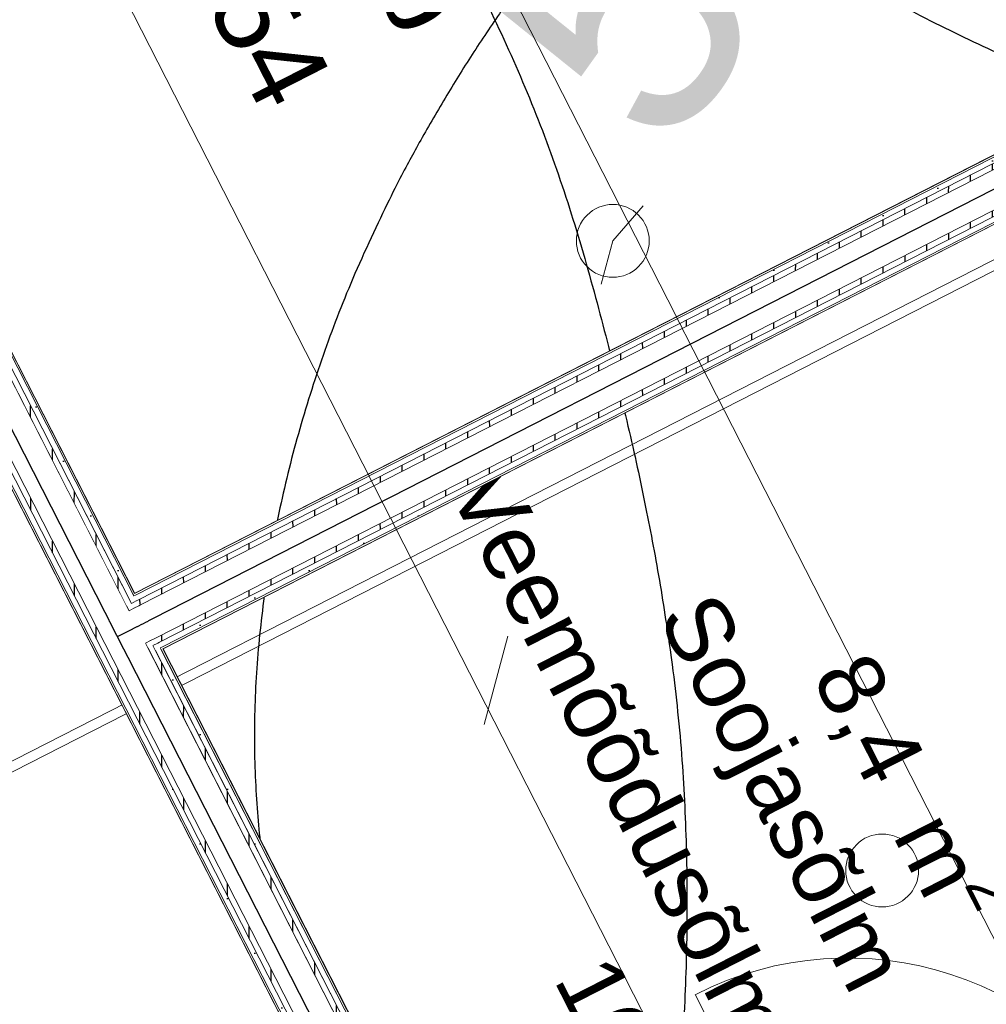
# Model space of a CAD drawing. Header units: metres. Extents: x 538891 to 1080079, y 6588829 to 13178720.
# Tile 667 of 1056: x 539893.23 to 539895.88, y 6589215.23 to 6589217.94. Entities that reach past the tile are written whole.
import ezdxf

# ---------------------------------------------------------------- set-up
doc = ezdxf.new("R2010")
doc.units = ezdxf.units.M
doc.header["$LTSCALE"] = 0.4
for name, pattern in [('DASHED', [52.916667, 26.458333, -26.458333]), ('Hidden Line', [48.902778, 35.277778, -13.625]), ('KOLVIK', [3.125, 0.625, -2.5]), ('Triple Dashed', [92.604163, 66.145831, -26.458332])]:
    doc.linetypes.add(name, pattern=pattern)
for name, color, linetype in [('AR', 7, 'Continuous'), ('DENDRO', 7, 'Continuous'), ('GEO', 7, 'Continuous'), ('KINO_GRID', 7, 'Continuous')]:
    doc.layers.add(name, color=color, linetype=linetype)
doc.styles.add('Arial', font='arial.ttf')
doc.styles.add('HK Explorer Book', font='txt')
pattern_1 = [(0, (0, 0), (0, 0.075), [1e-05, -0.07499])]
pattern_2 = [(90, (0, 0), (-0.06, 0), [])]

# ---------------------------------------------------------------- blocks, each defined once
blk = doc.blocks.new('VQSA')
at = {"color": 7, "linetype": 'Continuous', "lineweight": 9, "flags": 128}
for points in [[(0.2, 2.3), (0.199, 2.2804), (0.1962, 2.261), (0.1914, 2.2419), (0.1848, 2.2235), (0.1764, 2.2057), (0.1663, 2.1889), (0.1546, 2.1731), (0.1414, 2.1586), (0.1269, 2.1454), (0.1111, 2.1337), (0.0943, 2.1236), (0.0765, 2.1152), (0.0581, 2.1086), (0.039, 2.1038), (0.0196, 2.101), (0, 2.1), (-0.0196, 2.101), (-0.039, 2.1038), (-0.0581, 2.1086), (-0.0765, 2.1152), (-0.0943, 2.1236), (-0.1111, 2.1337), (-0.1269, 2.1454), (-0.1414, 2.1586), (-0.1546, 2.1731), (-0.1663, 2.1889), (-0.1764, 2.2057), (-0.1848, 2.2235), (-0.1914, 2.2419), (-0.1962, 2.261), (-0.199, 2.2804), (-0.2, 2.3), (-0.199, 2.3196), (-0.1962, 2.339), (-0.1914, 2.3581), (-0.1848, 2.3765), (-0.1764, 2.3943), (-0.1663, 2.4111), (-0.1546, 2.4269), (-0.1414, 2.4414), (-0.1269, 2.4546), (-0.1111, 2.4663), (-0.0943, 2.4764), (-0.0765, 2.4848), (-0.0581, 2.4914), (-0.039, 2.4962), (-0.0196, 2.499), (0, 2.5), (0.0196, 2.499), (0.039, 2.4962), (0.0581, 2.4914), (0.0765, 2.4848), (0.0943, 2.4764), (0.1111, 2.4663), (0.1269, 2.4546), (0.1414, 2.4414), (0.1546, 2.4269), (0.1663, 2.4111), (0.1764, 2.3943), (0.1848, 2.3765), (0.1914, 2.3581), (0.1962, 2.339), (0.199, 2.3196)], [(0.2, 1.3), (0.199, 1.2804), (0.1962, 1.261), (0.1914, 1.2419), (0.1848, 1.2235), (0.1764, 1.2057), (0.1663, 1.1889), (0.1546, 1.1731), (0.1414, 1.1586), (0.1269, 1.1454), (0.1111, 1.1337), (0.0943, 1.1236), (0.0765, 1.1152), (0.0581, 1.1086), (0.039, 1.1038), (0.0196, 1.101), (0, 1.1), (-0.0196, 1.101), (-0.039, 1.1038), (-0.0581, 1.1086), (-0.0765, 1.1152), (-0.0943, 1.1236), (-0.1111, 1.1337), (-0.1269, 1.1454), (-0.1414, 1.1586), (-0.1546, 1.1731), (-0.1663, 1.1889), (-0.1764, 1.2057), (-0.1848, 1.2235), (-0.1914, 1.2419), (-0.1962, 1.261), (-0.199, 1.2804), (-0.2, 1.3), (-0.199, 1.3196), (-0.1962, 1.339), (-0.1914, 1.3581), (-0.1848, 1.3765), (-0.1764, 1.3943), (-0.1663, 1.4111), (-0.1546, 1.4269), (-0.1414, 1.4414), (-0.1269, 1.4546), (-0.1111, 1.4663), (-0.0943, 1.4764), (-0.0765, 1.4848), (-0.0581, 1.4914), (-0.039, 1.4962), (-0.0196, 1.499), (0, 1.5), (0.0196, 1.499), (0.039, 1.4962), (0.0581, 1.4914), (0.0765, 1.4848), (0.0943, 1.4764), (0.1111, 1.4663), (0.1269, 1.4546), (0.1414, 1.4414), (0.1546, 1.4269), (0.1663, 1.4111), (0.1764, 1.3943), (0.1848, 1.3765), (0.1914, 1.3581), (0.1962, 1.339), (0.199, 1.3196)], [(0.5, 0), (0.4976, -0.049), (0.4904, -0.0975), (0.4785, -0.1451), (0.4619, -0.1913), (0.441, -0.2357), (0.4157, -0.2778), (0.3865, -0.3172), (0.3536, -0.3536), (0.3172, -0.3865), (0.2778, -0.4157), (0.2357, -0.441), (0.1913, -0.4619), (0.1451, -0.4785), (0.0975, -0.4904), (0.049, -0.4976), (0, -0.5), (-0.049, -0.4976), (-0.0975, -0.4904), (-0.1451, -0.4785), (-0.1913, -0.4619), (-0.2357, -0.441), (-0.2778, -0.4157), (-0.3172, -0.3865), (-0.3536, -0.3536), (-0.3865, -0.3172), (-0.4157, -0.2778), (-0.441, -0.2357), (-0.4619, -0.1913), (-0.4785, -0.1451), (-0.4904, -0.0975), (-0.4976, -0.049), (-0.5, 0), (-0.4976, 0.049), (-0.4904, 0.0975), (-0.4785, 0.1451), (-0.4619, 0.1913), (-0.441, 0.2357), (-0.4157, 0.2778), (-0.3865, 0.3172), (-0.3536, 0.3536), (-0.3172, 0.3865), (-0.2778, 0.4157), (-0.2357, 0.441), (-0.1913, 0.4619), (-0.1451, 0.4785), (-0.0975, 0.4904), (-0.049, 0.4976), (0, 0.5), (0.049, 0.4976), (0.0975, 0.4904), (0.1451, 0.4785), (0.1913, 0.4619), (0.2357, 0.441), (0.2778, 0.4157), (0.3172, 0.3865), (0.3536, 0.3536), (0.3865, 0.3172), (0.4157, 0.2778), (0.441, 0.2357), (0.4619, 0.1913), (0.4785, 0.1451), (0.4904, 0.0975), (0.4976, 0.049)], [(-0.93, -0.65), (-0.931, -0.6696), (-0.9338, -0.689), (-0.9386, -0.7081), (-0.9452, -0.7265), (-0.9536, -0.7443), (-0.9637, -0.7611), (-0.9754, -0.7769), (-0.9886, -0.7914), (-1.0031, -0.8046), (-1.0189, -0.8163), (-1.0357, -0.8264), (-1.0535, -0.8348), (-1.0719, -0.8414), (-1.091, -0.8462), (-1.1104, -0.849), (-1.13, -0.85), (-1.1496, -0.849), (-1.169, -0.8462), (-1.1881, -0.8414), (-1.2065, -0.8348), (-1.2243, -0.8264), (-1.2411, -0.8163), (-1.2569, -0.8046), (-1.2714, -0.7914), (-1.2846, -0.7769), (-1.2963, -0.7611), (-1.3064, -0.7443), (-1.3148, -0.7265), (-1.3214, -0.7081), (-1.3262, -0.689), (-1.329, -0.6696), (-1.33, -0.65), (-1.329, -0.6304), (-1.3262, -0.611), (-1.3214, -0.5919), (-1.3148, -0.5735), (-1.3064, -0.5557), (-1.2963, -0.5389), (-1.2846, -0.5231), (-1.2714, -0.5086), (-1.2569, -0.4954), (-1.2411, -0.4837), (-1.2243, -0.4736), (-1.2065, -0.4652), (-1.1881, -0.4586), (-1.169, -0.4538), (-1.1496, -0.451), (-1.13, -0.45), (-1.1104, -0.451), (-1.091, -0.4538), (-1.0719, -0.4586), (-1.0535, -0.4652), (-1.0357, -0.4736), (-1.0189, -0.4837), (-1.0031, -0.4954), (-0.9886, -0.5086), (-0.9754, -0.5231), (-0.9637, -0.5389), (-0.9536, -0.5557), (-0.9452, -0.5735), (-0.9386, -0.5919), (-0.9338, -0.611), (-0.931, -0.6304)], [(1.33, -0.65), (1.329, -0.6696), (1.3262, -0.689), (1.3214, -0.7081), (1.3148, -0.7265), (1.3064, -0.7443), (1.2963, -0.7611), (1.2846, -0.7769), (1.2714, -0.7914), (1.2569, -0.8046), (1.2411, -0.8163), (1.2243, -0.8264), (1.2065, -0.8348), (1.1881, -0.8414), (1.169, -0.8462), (1.1496, -0.849), (1.13, -0.85), (1.1104, -0.849), (1.091, -0.8462), (1.0719, -0.8414), (1.0535, -0.8348), (1.0357, -0.8264), (1.0189, -0.8163), (1.0031, -0.8046), (0.9886, -0.7914), (0.9754, -0.7769), (0.9637, -0.7611), (0.9536, -0.7443), (0.9452, -0.7265), (0.9386, -0.7081), (0.9338, -0.689), (0.931, -0.6696), (0.93, -0.65), (0.931, -0.6304), (0.9338, -0.611), (0.9386, -0.5919), (0.9452, -0.5735), (0.9536, -0.5557), (0.9637, -0.5389), (0.9754, -0.5231), (0.9886, -0.5086), (1.0031, -0.4954), (1.0189, -0.4837), (1.0357, -0.4736), (1.0535, -0.4652), (1.0719, -0.4586), (1.091, -0.4538), (1.1104, -0.451), (1.13, -0.45), (1.1496, -0.451), (1.169, -0.4538), (1.1881, -0.4586), (1.2065, -0.4652), (1.2243, -0.4736), (1.2411, -0.4837), (1.2569, -0.4954), (1.2714, -0.5086), (1.2846, -0.5231), (1.2963, -0.5389), (1.3064, -0.5557), (1.3148, -0.5735), (1.3214, -0.5919), (1.3262, -0.611), (1.329, -0.6304)], [(-1.8, -1.15), (-1.801, -1.1696), (-1.8038, -1.189), (-1.8086, -1.2081), (-1.8152, -1.2265), (-1.8236, -1.2443), (-1.8337, -1.2611), (-1.8454, -1.2769), (-1.8586, -1.2914), (-1.8731, -1.3046), (-1.8889, -1.3163), (-1.9057, -1.3264), (-1.9235, -1.3348), (-1.9419, -1.3414), (-1.961, -1.3462), (-1.9804, -1.349), (-2, -1.35), (-2.0196, -1.349), (-2.039, -1.3462), (-2.0581, -1.3414), (-2.0765, -1.3348), (-2.0943, -1.3264), (-2.1111, -1.3163), (-2.1269, -1.3046), (-2.1414, -1.2914), (-2.1546, -1.2769), (-2.1663, -1.2611), (-2.1764, -1.2443), (-2.1848, -1.2265), (-2.1914, -1.2081), (-2.1962, -1.189), (-2.199, -1.1696), (-2.2, -1.15), (-2.199, -1.1304), (-2.1962, -1.111), (-2.1914, -1.0919), (-2.1848, -1.0735), (-2.1764, -1.0557), (-2.1663, -1.0389), (-2.1546, -1.0231), (-2.1414, -1.0086), (-2.1269, -0.9954), (-2.1111, -0.9837), (-2.0943, -0.9736), (-2.0765, -0.9652), (-2.0581, -0.9586), (-2.039, -0.9538), (-2.0196, -0.951), (-2, -0.95), (-1.9804, -0.951), (-1.961, -0.9538), (-1.9419, -0.9586), (-1.9235, -0.9652), (-1.9057, -0.9736), (-1.8889, -0.9837), (-1.8731, -0.9954), (-1.8586, -1.0086), (-1.8454, -1.0231), (-1.8337, -1.0389), (-1.8236, -1.0557), (-1.8152, -1.0735), (-1.8086, -1.0919), (-1.8038, -1.111), (-1.801, -1.1304)], [(2.2, -1.15), (2.199, -1.1696), (2.1962, -1.189), (2.1914, -1.2081), (2.1848, -1.2265), (2.1764, -1.2443), (2.1663, -1.2611), (2.1546, -1.2769), (2.1414, -1.2914), (2.1269, -1.3046), (2.1111, -1.3163), (2.0943, -1.3264), (2.0765, -1.3348), (2.0581, -1.3414), (2.039, -1.3462), (2.0196, -1.349), (2, -1.35), (1.9804, -1.349), (1.961, -1.3462), (1.9419, -1.3414), (1.9235, -1.3348), (1.9057, -1.3264), (1.8889, -1.3163), (1.8731, -1.3046), (1.8586, -1.2914), (1.8454, -1.2769), (1.8337, -1.2611), (1.8236, -1.2443), (1.8152, -1.2265), (1.8086, -1.2081), (1.8038, -1.189), (1.801, -1.1696), (1.8, -1.15), (1.801, -1.1304), (1.8038, -1.111), (1.8086, -1.0919), (1.8152, -1.0735), (1.8236, -1.0557), (1.8337, -1.0389), (1.8454, -1.0231), (1.8586, -1.0086), (1.8731, -0.9954), (1.8889, -0.9837), (1.9057, -0.9736), (1.9235, -0.9652), (1.9419, -0.9586), (1.961, -0.9538), (1.9804, -0.951), (2, -0.95), (2.0196, -0.951), (2.039, -0.9538), (2.0581, -0.9586), (2.0765, -0.9652), (2.0943, -0.9736), (2.1111, -0.9837), (2.1269, -0.9954), (2.1414, -1.0086), (2.1546, -1.0231), (2.1663, -1.0389), (2.1764, -1.0557), (2.1848, -1.0735), (2.1914, -1.0919), (2.1962, -1.111), (2.199, -1.1304)]]:
    blk.add_lwpolyline(points, close=True, dxfattribs=at)

msp = doc.modelspace()

# ---------------------------------------------------------------- linework, layer by layer
at = {"layer": 'AR', "color": 7, "linetype": 'Continuous', "lineweight": 9}
msp.add_line((539895.5024, 6589214.4419), (539895.0841, 6589215.2614), dxfattribs=at)
at = {"layer": 'AR', "color": 250, "linetype": 'Continuous', "lineweight": 9, "true_color": 0x333333, "flags": 128}
msp.add_lwpolyline([(539893.5949, 6589194.9504), (539899.8386, 6589198.1372), (539891.2747, 6589214.9149), (539896.4144, 6589217.5383), (539894.0855, 6589222.1013), (539894.4239, 6589222.274), (539910.3228, 6589230.3888)], dxfattribs=at)
msp.add_lwpolyline([(539893.5949, 6589194.9504), (539899.8386, 6589198.1372), (539891.2747, 6589214.9149), (539896.4144, 6589217.5383), (539894.0855, 6589222.1013), (539894.4239, 6589222.274), (539910.3228, 6589230.3888)], dxfattribs=at)
msp.add_lwpolyline([(539893.5949, 6589194.9504), (539899.8386, 6589198.1372), (539891.2747, 6589214.9149), (539896.4144, 6589217.5383), (539894.0855, 6589222.1013), (539894.4239, 6589222.274), (539910.3228, 6589230.3888)], dxfattribs=at)
msp.add_lwpolyline([(539893.5949, 6589194.9504), (539899.8386, 6589198.1372), (539891.2747, 6589214.9149), (539896.4144, 6589217.5383), (539894.0855, 6589222.1013), (539894.4239, 6589222.274), (539910.3228, 6589230.3888)], dxfattribs=at)
msp.add_lwpolyline([(539893.5949, 6589194.9504), (539899.8386, 6589198.1372), (539891.2747, 6589214.9149), (539896.4144, 6589217.5383), (539894.0855, 6589222.1013), (539894.4239, 6589222.274), (539910.3228, 6589230.3888)], dxfattribs=at)
msp.add_lwpolyline([(539893.5949, 6589194.9504), (539899.8386, 6589198.1372), (539891.2747, 6589214.9149), (539896.4144, 6589217.5383), (539894.0855, 6589222.1013), (539894.4239, 6589222.274), (539910.3228, 6589230.3888)], dxfattribs=at)
at = {"layer": 'AR', "color": 253, "linetype": 'Continuous', "lineweight": 25, "true_color": 0xacaca6, "flags": 128}
for points in [[(539894.4417, 6589222.2424), (539891.3497, 6589220.6642), (539893.5455, 6589216.3622), (539896.6375, 6589217.9404)], [(539896.7148, 6589217.789), (539893.6228, 6589216.2108), (539894.7275, 6589214.0464), (539897.8195, 6589215.6246), (539896.9194, 6589217.3882)], [(539892.3493, 6589212.8326), (539894.576, 6589213.9691), (539892.9349, 6589217.1845), (539890.7082, 6589216.048)]]:
    msp.add_lwpolyline(points, close=True, dxfattribs=at)
at = {"layer": 'AR', "color": 7, "linetype": 'Continuous', "lineweight": 9, "flags": 128}
for points in [[(539894.4417, 6589222.2424), (539891.3497, 6589220.6642), (539893.5455, 6589216.3622), (539896.6375, 6589217.9404)], [(539896.7148, 6589217.789), (539893.6228, 6589216.2108), (539894.7275, 6589214.0464), (539897.8195, 6589215.6246), (539896.9194, 6589217.3882)], [(539892.3493, 6589212.8326), (539894.576, 6589213.9691), (539892.9349, 6589217.1845), (539890.7082, 6589216.048)]]:
    msp.add_lwpolyline(points, close=True, dxfattribs=at)
at = {"layer": 'AR', "color": 7, "linetype": 'Hidden Line', "lineweight": 9, "flags": 128}
msp.add_lwpolyline([(539891.2871, 6589214.8918), (539896.4264, 6589217.5149), (539894.0974, 6589222.0779), (539893.6342, 6589221.8415), (539888.9581, 6589219.4548)], close=True, dxfattribs=at)
at = {"layer": 'AR', "color": 7, "linetype": 'Continuous', "lineweight": 9}
msp.add_arc((539895.5024, 6589214.4419), 0.92, 27.0398, 117.0398, dxfattribs=at)
at = {"layer": 'DENDRO', "color": 82, "linetype": 'Continuous', "lineweight": 25, "true_color": 0x33cc00}
for points, knots in [([(539896.6663, 6589224.4293), (539896.6395, 6589224.426), (539896.6126, 6589224.4226), (539896.1098, 6589224.3544), (539895.0521, 6589223.8198), (539894.3427, 6589222.9377), (539893.9903, 6589222.1836), (539893.8203, 6589221.3073), (539893.8766, 6589220.3868), (539894.1593, 6589219.5194), (539894.8775, 6589218.4187), (539896.1184, 6589217.7018), (539897.0745, 6589217.5717), (539897.5175, 6589217.6135), (539897.9589, 6589217.6797), (539898.86, 6589218.0382), (539899.617, 6589218.7907), (539900.036, 6589219.4652), (539900.3047, 6589220.2878), (539900.3646, 6589221.1982), (539900.192, 6589222.1043), (539899.5971, 6589223.3263), (539898.3712, 6589224.2299), (539897.2232, 6589224.489), (539896.72, 6589224.436), (539896.6932, 6589224.4327), (539896.6663, 6589224.4293)], [0, 0, 0, 0.002527, 0.002527, 0.049905, 0.097283, 0.144661, 0.192039, 0.239417, 0.286795, 0.334173, 0.381551, 0.428929, 0.476307, 0.523685, 0.571064, 0.618442, 0.66582, 0.713198, 0.760576, 0.807954, 0.855332, 0.90271, 0.950088, 0.997466, 0.997466, 1, 1, 1]), ([(539891.31, 6589220.3459), (539891.2767, 6589220.3495), (539891.2434, 6589220.3531), (539890.621, 6589220.4123), (539889.2131, 6589220.0595), (539888.0855, 6589219.1915), (539887.029, 6589217.9399), (539886.5192, 6589216.121), (539886.4278, 6589214.1912), (539887.2897, 6589212.0718), (539888.5836, 6589210.8468), (539889.6835, 6589210.4126), (539890.6136, 6589210.2678), (539891.9488, 6589210.4755), (539893.0814, 6589211.1729), (539894.1987, 6589212.2369), (539894.8838, 6589213.9464), (539895.0867, 6589215.1959), (539895.02, 6589216.4446), (539894.5287, 6589218.163), (539893.2865, 6589219.6129), (539891.9952, 6589220.2584), (539891.3765, 6589220.3387), (539891.3432, 6589220.3423), (539891.31, 6589220.3459)], [0, 0, 0, 0.002801, 0.002801, 0.055138, 0.107474, 0.15981, 0.212147, 0.264483, 0.31682, 0.369156, 0.421492, 0.473829, 0.526165, 0.578501, 0.630838, 0.683174, 0.735511, 0.787847, 0.840183, 0.89252, 0.944856, 0.997192, 0.997192, 1, 1, 1])]:
    msp.add_open_spline(points, degree=2, knots=knots, dxfattribs=at)
at = {"layer": 'DENDRO', "color": 30, "linetype": 'Continuous', "lineweight": 25, "true_color": 0xff7f00}
for points in [[(539885.6577, 6589211.3673), (539885.9587, 6589211.5998), (539887.0879, 6589212.0198), (539888.605, 6589212.4885), (539889.9731, 6589213.0137), (539891.3102, 6589213.7672), (539891.8744, 6589214.6436), (539891.7177, 6589215.3903), (539891.4434, 6589216.0274), (539891.1774, 6589216.6797), (539891.0775, 6589217.3225), (539891.2898, 6589217.9325), (539891.6083, 6589218.5323), (539891.7489, 6589219.1569), (539891.5335, 6589219.8105), (539891.0707, 6589220.4069), (539890.4607, 6589220.8621), (539889.8044, 6589221.0935), (539889.0576, 6589220.9883), (539888.3106, 6589220.2982), (539887.7505, 6589219.5517), (539887.208, 6589218.8186), (539886.4783, 6589217.8358), (539885.4818, 6589216.498), (539884.1518, 6589214.7322), (539882.6558, 6589212.7955), (539881.0985, 6589210.8481), (539879.0649, 6589208.3801), (539876.0944, 6589204.886), (539872.6307, 6589200.8975), (539869.6701, 6589197.4329), (539867.6909, 6589194.8749), (539866.2109, 6589192.7521), (539865.0379, 6589190.7976), (539864.2551, 6589189.3549), (539863.5464, 6589188.2627), (539862.6538, 6589187.3122), (539861.4517, 6589186.5971), (539860.1198, 6589186.0356), (539858.997, 6589185.454), (539858.4285, 6589184.6792), (539858.4518, 6589183.6679), (539858.8723, 6589182.475), (539859.5272, 6589181.142), (539860.2483, 6589179.7128), (539860.8674, 6589178.2304), (539861.2217, 6589176.7401), (539861.5753, 6589175.4365), (539862.2064, 6589174.6663), (539862.9609, 6589174.3966), (539863.6348, 6589174.2423), (539864.2806, 6589174.0573), (539864.918, 6589173.6609), (539865.3683, 6589172.6788), (539865.5592, 6589171.2345), (539865.7765, 6589169.7978), (539866.3959, 6589168.7176), (539867.6352, 6589168.2256), (539869.0218, 6589168.0582), (539870.3261, 6589168.0626), (539871.5879, 6589168.2084), (539873.1231, 6589168.5133), (539875.2126, 6589169.1649), (539877.5723, 6589170.1954), (539879.6716, 6589171.2913), (539881.2245, 6589172.1487), (539882.79, 6589173.0592), (539884.4462, 6589174.3385), (539885.3593, 6589175.663), (539885.8205, 6589177.2138), (539885.4269, 6589179.8588), (539884.1912, 6589182.7006), (539883.1434, 6589184.6065), (539882.0985, 6589186.3358), (539880.8619, 6589188.3679), (539880.4198, 6589189.9251), (539880.7902, 6589190.8015), (539881.5494, 6589191.3893), (539882.7447, 6589191.8227), (539884.1904, 6589191.9845), (539885.7179, 6589191.7691), (539887.143, 6589191.0433), (539888.3782, 6589189.868), (539889.4666, 6589188.5674), (539890.4385, 6589187.4406), (539891.3271, 6589186.7864), (539892.1601, 6589186.9284), (539892.9946, 6589188.0441), (539894.0871, 6589188.8946), (539895.2642, 6589189.5714), (539896.3286, 6589190.275), (539897.0597, 6589191.2074), (539897.414, 6589192.4428), (539897.7325, 6589193.5782), (539898.1184, 6589194.323), (539898.5738, 6589194.8471), (539899.1059, 6589195.3196), (539899.5477, 6589195.7995), (539899.733, 6589196.3483), (539899.5719, 6589196.9795), (539899.1657, 6589197.5865), (539898.605, 6589198.071), (539897.9861, 6589198.3235), (539897.3447, 6589198.3805), (539896.687, 6589198.3497), (539895.8577, 6589198.3256), (539894.7078, 6589198.5446), (539893.448, 6589199.106), (539892.2827, 6589199.8894), (539891.2518, 6589200.8076), (539890.3935, 6589201.7751), (539889.5969, 6589202.9265), (539889.0297, 6589204.2093), (539888.6237, 6589205.3397), (539888.2438, 6589206.3255), (539887.7355, 6589207.4324), (539887.0067, 6589208.7104), (539886.0604, 6589210.1578), (539885.6663, 6589211.1102), (539885.6577, 6589211.3673)], [(539894.9079, 6589218.4152), (539895.6568, 6589219.2689), (539897.8303, 6589220.3369), (539900.097, 6589220.4793), (539901.8497, 6589219.6579), (539902.6187, 6589218.0929), (539902.198, 6589216.2035), (539900.7002, 6589214.4961), (539898.5268, 6589213.4282), (539896.26, 6589213.2858), (539894.5073, 6589214.1072), (539893.7383, 6589215.6722), (539894.1591, 6589217.5615), (539894.9079, 6589218.4152)]]:
    msp.add_open_spline(points, degree=2, dxfattribs=at)
at = {"layer": 'GEO', "color": 252, "linetype": 'KOLVIK', "lineweight": 9, "true_color": 0x888888, "flags": 128}
msp.add_lwpolyline([(539898.765, 6589220.448), (539896.856, 6589219.64), (539894.858, 6589217.33), (539893.947, 6589213.902), (539896.848, 6589211.951), (539899.121, 6589211.289), (539901.633, 6589213.767), (539902.201, 6589215.234), (539901.767, 6589218.53), (539898.765, 6589220.448)], dxfattribs=at)
at = {"layer": 'GEO', "color": 8, "linetype": 'Continuous', "lineweight": 9, "true_color": 0x7d7d7d, "flags": 128}
msp.add_lwpolyline([(539894.958, 6589217.33), (539894.9575, 6589217.3202), (539894.9561, 6589217.3105), (539894.9537, 6589217.301), (539894.9504, 6589217.2917), (539894.9462, 6589217.2829), (539894.9411, 6589217.2744), (539894.9353, 6589217.2666), (539894.9287, 6589217.2593), (539894.9214, 6589217.2527), (539894.9136, 6589217.2469), (539894.9051, 6589217.2418), (539894.8963, 6589217.2376), (539894.887, 6589217.2343), (539894.8775, 6589217.2319), (539894.8678, 6589217.2305), (539894.858, 6589217.23), (539894.8482, 6589217.2305), (539894.8385, 6589217.2319), (539894.829, 6589217.2343), (539894.8197, 6589217.2376), (539894.8109, 6589217.2418), (539894.8024, 6589217.2469), (539894.7946, 6589217.2527), (539894.7873, 6589217.2593), (539894.7807, 6589217.2666), (539894.7749, 6589217.2744), (539894.7698, 6589217.2829), (539894.7656, 6589217.2917), (539894.7623, 6589217.301), (539894.7599, 6589217.3105), (539894.7585, 6589217.3202), (539894.758, 6589217.33), (539894.7585, 6589217.3398), (539894.7599, 6589217.3495), (539894.7623, 6589217.359), (539894.7656, 6589217.3683), (539894.7698, 6589217.3771), (539894.7749, 6589217.3856), (539894.7807, 6589217.3934), (539894.7873, 6589217.4007), (539894.7946, 6589217.4073), (539894.8024, 6589217.4131), (539894.8109, 6589217.4182), (539894.8197, 6589217.4224), (539894.829, 6589217.4257), (539894.8385, 6589217.4281), (539894.8482, 6589217.4295), (539894.858, 6589217.43), (539894.8678, 6589217.4295), (539894.8775, 6589217.4281), (539894.887, 6589217.4257), (539894.8963, 6589217.4224), (539894.9051, 6589217.4182), (539894.9136, 6589217.4131), (539894.9214, 6589217.4073), (539894.9287, 6589217.4007), (539894.9353, 6589217.3934), (539894.9411, 6589217.3856), (539894.9462, 6589217.3771), (539894.9504, 6589217.3683), (539894.9537, 6589217.359), (539894.9561, 6589217.3495), (539894.9575, 6589217.3398)], close=True, dxfattribs=at)
at = {"layer": 'KINO_GRID', "color": 254, "linetype": 'Continuous', "true_color": 0xe6e6e6}
msp.add_solid([(539896.2415, 6589196.8039), (539896.3306, 6589196.8494), (539882.8141, 6589223.1115), (539882.9031, 6589223.157)], dxfattribs=at)

# ---------------------------------------------------------------- block references
at = {"layer": 'GEO', "color": 8, "true_color": 0x7d7d7d, "xscale": 0.5, "yscale": 0.5, "zscale": 0.5}
msp.add_blockref('VQSA', (539895.5974, 6589214.4522), dxfattribs=at)

# ---------------------------------------------------------------- texts
at = {"layer": 'AR', "color": 7, "attachment_point": 1, "rotation": 297.0398, "line_spacing_factor": 1.004016, "style": 'Arial'}
for s, insert, char_height in [('Sprinkler/Tuletõrje pump', (539892.9516, 6589220.961), 0.22), ('154', (539893.8597, 6589218.2312), 0.22), ('Veemõõdusõlm', (539894.564, 6589216.732), 0.18), ('Soojasõlm', (539895.1403, 6589216.3806), 0.18), ('\\A1;8,4{\\H0.9851x; } m{\\H0.9851x;\\H0.6667x;\\S2 ^ ;}', (539895.6094, 6589216.2394), 0.18), ('160', (539894.8546, 6589215.385), 0.18)]:
    msp.add_mtext(s, dxfattribs=dict(at, insert=insert, char_height=char_height))
at = {"layer": 'GEO', "color": 8, "true_color": 0x7d7d7d, "insert": (539894.858, 6589217.33), "char_height": 0.7, "attachment_point": 7, "rotation": 54.3926, "line_spacing_factor": 0.25, "style": 'HK Explorer Book'}
msp.add_mtext(' 5.00', dxfattribs=at)

# ---------------------------------------------------------------- next in the draw order: wipeouts: each hides what was drawn before it
at = {"color": 255, "linetype": 'Continuous', "lineweight": 5}
msp.add_wipeout([(539892.9349, 6589217.1845), (539894.5806, 6589213.9602), (539894.585, 6589213.9625), (539892.9394, 6589217.1868)], dxfattribs=at).dxf.layer = 'AR'

# ---------------------------------------------------------------- next in the draw order: wipeouts: each hides what was drawn before it
msp.add_wipeout([(539892.9371, 6589217.1912), (539894.585, 6589213.9625), (539894.5984, 6589213.9693), (539892.9504, 6589217.1981)], dxfattribs=at).dxf.layer = 'AR'

# ---------------------------------------------------------------- next in the draw order: hatches: boundary and pattern name
at = {"layer": 'AR', "linetype": 'Continuous', "lineweight": 25, "true_color": 0x848484}
h = msp.add_hatch(dxfattribs=at)
h.set_pattern_fill('GYPSUM_0001', color=252, style=0, pattern_type=2)
h.set_pattern_definition(pattern_1)
h.paths.add_polyline_path([(539892.9371, 6589217.1912), (539894.585, 6589213.9625), (539894.5984, 6589213.9693), (539892.9504, 6589217.1981)])

# ---------------------------------------------------------------- next in the draw order: wipeouts: each hides what was drawn before it
at = {"color": 255, "linetype": 'Continuous', "lineweight": 5}
msp.add_wipeout([(539892.9436, 6589217.2114), (539894.5984, 6589213.9693), (539894.6118, 6589213.9761), (539892.957, 6589217.2182)], dxfattribs=at).dxf.layer = 'AR'

# ---------------------------------------------------------------- next in the draw order: hatches: boundary and pattern name
at = {"layer": 'AR', "linetype": 'Continuous', "lineweight": 25, "true_color": 0x848484}
h = msp.add_hatch(dxfattribs=at)
h.set_pattern_fill('PLYWOOD_0001', color=252, style=0, pattern_type=2)
h.set_pattern_definition(pattern_2)
h.paths.add_polyline_path([(539892.9436, 6589217.2114), (539894.5984, 6589213.9693), (539894.6118, 6589213.9761), (539892.957, 6589217.2182)])

# ---------------------------------------------------------------- next in the draw order: wipeouts: each hides what was drawn before it
at = {"color": 255, "linetype": 'Continuous', "lineweight": 5}
for points in [[(539893.5455, 6589216.3622), (539891.3497, 6589220.6642), (539891.3453, 6589220.662), (539893.541, 6589216.3599)], [(539893.6228, 6589216.2108), (539893.6205, 6589216.2152), (539893.616, 6589216.213), (539893.6183, 6589216.2085)]]:
    msp.add_wipeout(points, dxfattribs=at).dxf.layer = 'AR'

# ---------------------------------------------------------------- next in the draw order: wipeouts: each hides what was drawn before it
for points in [[(539893.5477, 6589216.3577), (539893.5455, 6589216.3622), (539893.541, 6589216.3599), (539893.5433, 6589216.3555)], [(539893.6183, 6589216.2085), (539894.7276, 6589214.0352), (539894.732, 6589214.0375), (539893.6228, 6589216.2108)]]:
    msp.add_wipeout(points, dxfattribs=at).dxf.layer = 'AR'

# ---------------------------------------------------------------- next in the draw order: wipeouts: each hides what was drawn before it
for points in [[(539893.5433, 6589216.3555), (539891.3453, 6589220.662), (539891.3319, 6589220.6551), (539893.5299, 6589216.3487)], [(539893.616, 6589216.213), (539893.6092, 6589216.2263), (539893.5959, 6589216.2195), (539893.6027, 6589216.2061)]]:
    msp.add_wipeout(points, dxfattribs=at).dxf.layer = 'AR'

# ---------------------------------------------------------------- next in the draw order: hatches: boundary and pattern name
at = {"layer": 'AR', "linetype": 'Continuous', "lineweight": 25, "true_color": 0x848484}
h = msp.add_hatch(dxfattribs=at)
h.set_pattern_fill('GYPSUM_0001', color=252, style=0, pattern_type=2)
h.set_pattern_definition(pattern_1)
h.paths.add_polyline_path([(539893.5433, 6589216.3555), (539891.3453, 6589220.662), (539891.3319, 6589220.6551), (539893.5299, 6589216.3487)])
h = msp.add_hatch(dxfattribs=at)
h.set_pattern_fill('GYPSUM_0001', color=252, style=0, pattern_type=2)
h.set_pattern_definition(pattern_1)
h.paths.add_polyline_path([(539893.616, 6589216.213), (539893.6092, 6589216.2263), (539893.5959, 6589216.2195), (539893.6027, 6589216.2061)])

# ---------------------------------------------------------------- next in the draw order: wipeouts: each hides what was drawn before it
at = {"color": 255, "linetype": 'Continuous', "lineweight": 5}
for points in [[(539893.5501, 6589216.3421), (539893.5433, 6589216.3555), (539893.5299, 6589216.3487), (539893.5368, 6589216.3353)], [(539893.6027, 6589216.2061), (539894.7142, 6589214.0284), (539894.7276, 6589214.0352), (539893.616, 6589216.213)]]:
    msp.add_wipeout(points, dxfattribs=at).dxf.layer = 'AR'

# ---------------------------------------------------------------- next in the draw order: hatches: boundary and pattern name
at = {"layer": 'AR', "linetype": 'Continuous', "lineweight": 25, "true_color": 0x848484}
h = msp.add_hatch(dxfattribs=at)
h.set_pattern_fill('GYPSUM_0001', color=252, style=0, pattern_type=2)
h.set_pattern_definition(pattern_1)
h.paths.add_polyline_path([(539893.5501, 6589216.3421), (539893.5433, 6589216.3555), (539893.5299, 6589216.3487), (539893.5368, 6589216.3353)])
h = msp.add_hatch(dxfattribs=at)
h.set_pattern_fill('GYPSUM_0001', color=252, style=0, pattern_type=2)
h.set_pattern_definition(pattern_1)
h.paths.add_polyline_path([(539893.6027, 6589216.2061), (539894.7142, 6589214.0284), (539894.7276, 6589214.0352), (539893.616, 6589216.213)])

# ---------------------------------------------------------------- next in the draw order: wipeouts: each hides what was drawn before it
at = {"color": 255, "linetype": 'Continuous', "lineweight": 5}
for points in [[(539893.5368, 6589216.3353), (539891.3319, 6589220.6551), (539891.3185, 6589220.6483), (539893.5234, 6589216.3285)], [(539893.5959, 6589216.2195), (539893.589, 6589216.2329), (539893.5757, 6589216.226), (539893.5825, 6589216.2127)]]:
    msp.add_wipeout(points, dxfattribs=at).dxf.layer = 'AR'

# ---------------------------------------------------------------- next in the draw order: hatches: boundary and pattern name
at = {"layer": 'AR', "linetype": 'Continuous', "lineweight": 25, "true_color": 0x848484}
h = msp.add_hatch(dxfattribs=at)
h.set_pattern_fill('PLYWOOD_0001', color=252, style=0, pattern_type=2)
h.set_pattern_definition(pattern_2)
h.paths.add_polyline_path([(539893.5368, 6589216.3353), (539891.3319, 6589220.6551), (539891.3185, 6589220.6483), (539893.5234, 6589216.3285)])
h = msp.add_hatch(dxfattribs=at)
h.set_pattern_fill('PLYWOOD_0001', color=252, style=0, pattern_type=2)
h.set_pattern_definition(pattern_2)
h.paths.add_polyline_path([(539893.5959, 6589216.2195), (539893.589, 6589216.2329), (539893.5757, 6589216.226), (539893.5825, 6589216.2127)])

# ---------------------------------------------------------------- next in the draw order: wipeouts: each hides what was drawn before it
at = {"color": 255, "linetype": 'Continuous', "lineweight": 5}
for points in [[(539893.5436, 6589216.3219), (539893.5368, 6589216.3353), (539893.5234, 6589216.3285), (539893.5302, 6589216.3151)], [(539893.5825, 6589216.2127), (539894.7008, 6589214.0216), (539894.7142, 6589214.0284), (539893.5959, 6589216.2195)]]:
    msp.add_wipeout(points, dxfattribs=at).dxf.layer = 'AR'

# ---------------------------------------------------------------- next in the draw order: hatches: boundary and pattern name
at = {"layer": 'AR', "linetype": 'Continuous', "lineweight": 25, "true_color": 0x848484}
h = msp.add_hatch(dxfattribs=at)
h.set_pattern_fill('PLYWOOD_0001', color=252, style=0, pattern_type=2)
h.set_pattern_definition(pattern_2)
h.paths.add_polyline_path([(539893.5436, 6589216.3219), (539893.5368, 6589216.3353), (539893.5234, 6589216.3285), (539893.5302, 6589216.3151)])
h = msp.add_hatch(dxfattribs=at)
h.set_pattern_fill('PLYWOOD_0001', color=252, style=0, pattern_type=2)
h.set_pattern_definition(pattern_2)
h.paths.add_polyline_path([(539893.5825, 6589216.2127), (539894.7008, 6589214.0216), (539894.7142, 6589214.0284), (539893.5959, 6589216.2195)])

# ---------------------------------------------------------------- next in the draw order: wipeouts: each hides what was drawn before it
at = {"color": 255, "linetype": 'Continuous', "lineweight": 5}
msp.add_wipeout([(539893.5302, 6589216.3151), (539893.0392, 6589217.2771), (539892.9502, 6589217.2316), (539893.4411, 6589216.2697)], dxfattribs=at).dxf.layer = 'AR'

# ---------------------------------------------------------------- next in the draw order: linework, layer by layer
at = {"layer": 'AR', "color": 7, "linetype": 'Continuous', "lineweight": 9}
for p, q in [((539893.5368, 6589216.3353), (539891.3319, 6589220.6551)), ((539893.5433, 6589216.3555), (539891.3453, 6589220.662)), ((539893.5455, 6589216.3622), (539891.3497, 6589220.6642)), ((539893.5477, 6589216.3577), (539893.5433, 6589216.3555)), ((539893.5501, 6589216.3421), (539893.5368, 6589216.3353))]:
    msp.add_line(p, q, dxfattribs=at)

# ---------------------------------------------------------------- next in the draw order: wipeouts: each hides what was drawn before it
at = {"color": 255, "linetype": 'Continuous', "lineweight": 5}
msp.add_wipeout([(539893.5757, 6589216.226), (539893.5302, 6589216.3151), (539893.4411, 6589216.2697), (539893.4866, 6589216.1806)], dxfattribs=at).dxf.layer = 'AR'

# ---------------------------------------------------------------- next in the draw order: linework, layer by layer
at = {"layer": 'AR', "color": 7, "linetype": 'Continuous', "lineweight": 9}
for p, q in [((539893.5302, 6589216.3151), (539893.0392, 6589217.2771)), ((539892.9502, 6589217.2316), (539893.4411, 6589216.2697)), ((539893.5436, 6589216.3219), (539893.5302, 6589216.3151))]:
    msp.add_line(p, q, dxfattribs=at)

# ---------------------------------------------------------------- next in the draw order: wipeouts: each hides what was drawn before it
at = {"color": 255, "linetype": 'Continuous', "lineweight": 5}
msp.add_wipeout([(539893.4866, 6589216.1806), (539894.6118, 6589213.9761), (539894.7008, 6589214.0216), (539893.5757, 6589216.226)], dxfattribs=at).dxf.layer = 'AR'

# ---------------------------------------------------------------- next in the draw order: linework, layer by layer
at = {"layer": 'AR', "color": 7, "linetype": 'Continuous', "lineweight": 9}
for p, q in [((539892.9436, 6589217.2114), (539894.5984, 6589213.9693)), ((539892.9349, 6589217.1845), (539894.5806, 6589213.9602)), ((539892.9371, 6589217.1912), (539894.585, 6589213.9625)), ((539893.4411, 6589216.2697), (539893.4866, 6589216.1806)), ((539893.5757, 6589216.226), (539893.589, 6589216.2329)), ((539894.7008, 6589214.0216), (539893.5757, 6589216.226)), ((539893.5959, 6589216.2195), (539893.6092, 6589216.2263)), ((539894.7142, 6589214.0284), (539893.5959, 6589216.2195)), ((539893.616, 6589216.213), (539893.6205, 6589216.2152)), ((539894.7276, 6589214.0352), (539893.616, 6589216.213)), ((539894.732, 6589214.0375), (539893.6228, 6589216.2108)), ((539893.4866, 6589216.1806), (539894.6118, 6589213.9761))]:
    msp.add_line(p, q, dxfattribs=at)

# ---------------------------------------------------------------- next in the draw order: wipeouts: each hides what was drawn before it
at = {"color": 255, "linetype": 'Continuous', "lineweight": 5}
msp.add_wipeout([(539893.5546, 6589216.3444), (539893.5477, 6589216.3577), (539893.5433, 6589216.3555), (539893.5501, 6589216.3421)], dxfattribs=at).dxf.layer = 'AR'

# ---------------------------------------------------------------- next in the draw order: hatches: boundary and pattern name
at = {"layer": 'AR', "linetype": 'Continuous', "lineweight": 25, "true_color": 0x848484}
h = msp.add_hatch(dxfattribs=at)
h.set_pattern_fill('GYPSUM_0001', color=252, style=0, pattern_type=2)
h.set_pattern_definition(pattern_1)
h.paths.add_polyline_path([(539893.5546, 6589216.3444), (539893.5477, 6589216.3577), (539893.5433, 6589216.3555), (539893.5501, 6589216.3421)])

# ---------------------------------------------------------------- next in the draw order: wipeouts: each hides what was drawn before it
at = {"color": 255, "linetype": 'Continuous', "lineweight": 5}
msp.add_wipeout([(539893.5614, 6589216.331), (539893.5546, 6589216.3444), (539893.5501, 6589216.3421), (539893.5569, 6589216.3288)], dxfattribs=at).dxf.layer = 'AR'

# ---------------------------------------------------------------- next in the draw order: hatches: boundary and pattern name
at = {"layer": 'AR', "linetype": 'Continuous', "lineweight": 25, "true_color": 0x848484}
h = msp.add_hatch(dxfattribs=at)
h.set_pattern_fill('PLYWOOD_0001', color=252, style=0, pattern_type=2)
h.set_pattern_definition(pattern_2)
h.paths.add_polyline_path([(539893.5614, 6589216.331), (539893.5546, 6589216.3444), (539893.5501, 6589216.3421), (539893.5569, 6589216.3288)])

# ---------------------------------------------------------------- next in the draw order: wipeouts: each hides what was drawn before it
at = {"color": 255, "linetype": 'Continuous', "lineweight": 5}
msp.add_wipeout([(539893.6068, 6589216.242), (539893.5614, 6589216.331), (539893.5569, 6589216.3288), (539893.6024, 6589216.2397)], dxfattribs=at).dxf.layer = 'AR'

# ---------------------------------------------------------------- next in the draw order: wipeouts: each hides what was drawn before it
for points in [[(539893.5569, 6589216.3288), (539893.5501, 6589216.3421), (539893.5368, 6589216.3353), (539893.5436, 6589216.3219)], [(539893.6137, 6589216.2286), (539893.6068, 6589216.242), (539893.6024, 6589216.2397), (539893.6092, 6589216.2263)]]:
    msp.add_wipeout(points, dxfattribs=at).dxf.layer = 'AR'

# ---------------------------------------------------------------- next in the draw order: hatches: boundary and pattern name
at = {"layer": 'AR', "linetype": 'Continuous', "lineweight": 25, "true_color": 0x848484}
h = msp.add_hatch(dxfattribs=at)
h.set_pattern_fill('PLYWOOD_0001', color=252, style=0, pattern_type=2)
h.set_pattern_definition(pattern_2)
h.paths.add_polyline_path([(539893.5569, 6589216.3288), (539893.5501, 6589216.3421), (539893.5368, 6589216.3353), (539893.5436, 6589216.3219)])
h = msp.add_hatch(dxfattribs=at)
h.set_pattern_fill('PLYWOOD_0001', color=252, style=0, pattern_type=2)
h.set_pattern_definition(pattern_2)
h.paths.add_polyline_path([(539893.6137, 6589216.2286), (539893.6068, 6589216.242), (539893.6024, 6589216.2397), (539893.6092, 6589216.2263)])

# ---------------------------------------------------------------- next in the draw order: wipeouts: each hides what was drawn before it
at = {"color": 255, "linetype": 'Continuous', "lineweight": 5}
msp.add_wipeout([(539893.6205, 6589216.2152), (539893.6137, 6589216.2286), (539893.6092, 6589216.2263), (539893.616, 6589216.213)], dxfattribs=at).dxf.layer = 'AR'

# ---------------------------------------------------------------- next in the draw order: hatches: boundary and pattern name
at = {"layer": 'AR', "linetype": 'Continuous', "lineweight": 25, "true_color": 0x848484}
h = msp.add_hatch(dxfattribs=at)
h.set_pattern_fill('GYPSUM_0001', color=252, style=0, pattern_type=2)
h.set_pattern_definition(pattern_1)
h.paths.add_polyline_path([(539893.6205, 6589216.2152), (539893.6137, 6589216.2286), (539893.6092, 6589216.2263), (539893.616, 6589216.213)])

# ---------------------------------------------------------------- next in the draw order: wipeouts: each hides what was drawn before it
at = {"color": 255, "linetype": 'Continuous', "lineweight": 5}
msp.add_wipeout([(539893.6024, 6589216.2397), (539893.5569, 6589216.3288), (539893.5436, 6589216.3219), (539893.589, 6589216.2329)], dxfattribs=at).dxf.layer = 'AR'

# ---------------------------------------------------------------- next in the draw order: wipeouts: each hides what was drawn before it
msp.add_wipeout([(539893.6092, 6589216.2263), (539893.6024, 6589216.2397), (539893.589, 6589216.2329), (539893.5959, 6589216.2195)], dxfattribs=at).dxf.layer = 'AR'

# ---------------------------------------------------------------- next in the draw order: hatches: boundary and pattern name
at = {"layer": 'AR', "linetype": 'Continuous', "lineweight": 25, "true_color": 0x848484}
h = msp.add_hatch(dxfattribs=at)
h.set_pattern_fill('PLYWOOD_0001', color=252, style=0, pattern_type=2)
h.set_pattern_definition(pattern_2)
h.paths.add_polyline_path([(539893.6092, 6589216.2263), (539893.6024, 6589216.2397), (539893.589, 6589216.2329), (539893.5959, 6589216.2195)])

# ---------------------------------------------------------------- next in the draw order: wipeouts: each hides what was drawn before it
at = {"color": 255, "linetype": 'Continuous', "lineweight": 5}
for points in [[(539893.6228, 6589216.2108), (539896.7148, 6589217.789), (539896.7125, 6589217.7934), (539893.6205, 6589216.2152)], [(539893.589, 6589216.2329), (539893.5436, 6589216.3219), (539893.5302, 6589216.3151), (539893.5757, 6589216.226)]]:
    msp.add_wipeout(points, dxfattribs=at).dxf.layer = 'AR'

# ---------------------------------------------------------------- next in the draw order: wipeouts: each hides what was drawn before it
msp.add_wipeout([(539893.6205, 6589216.2152), (539896.7125, 6589217.7934), (539896.7057, 6589217.8068), (539893.6137, 6589216.2286)], dxfattribs=at).dxf.layer = 'AR'

# ---------------------------------------------------------------- next in the draw order: hatches: boundary and pattern name
at = {"layer": 'AR', "linetype": 'Continuous', "lineweight": 25, "true_color": 0x848484}
h = msp.add_hatch(dxfattribs=at)
h.set_pattern_fill('GYPSUM_0001', color=252, style=0, pattern_type=2)
h.set_pattern_definition(pattern_1)
h.paths.add_polyline_path([(539893.6205, 6589216.2152), (539896.7125, 6589217.7934), (539896.7057, 6589217.8068), (539893.6137, 6589216.2286)])

# ---------------------------------------------------------------- next in the draw order: wipeouts: each hides what was drawn before it
at = {"color": 255, "linetype": 'Continuous', "lineweight": 5}
msp.add_wipeout([(539893.6137, 6589216.2286), (539896.7057, 6589217.8068), (539896.6989, 6589217.8201), (539893.6068, 6589216.242)], dxfattribs=at).dxf.layer = 'AR'

# ---------------------------------------------------------------- next in the draw order: hatches: boundary and pattern name
at = {"layer": 'AR', "linetype": 'Continuous', "lineweight": 25, "true_color": 0x848484}
h = msp.add_hatch(dxfattribs=at)
h.set_pattern_fill('PLYWOOD_0001', color=252, style=0, pattern_type=2)
h.set_pattern_definition(pattern_2)
h.paths.add_polyline_path([(539893.6137, 6589216.2286), (539896.7057, 6589217.8068), (539896.6989, 6589217.8201), (539893.6068, 6589216.242)])

# ---------------------------------------------------------------- next in the draw order: linework, layer by layer
at = {"layer": 'AR', "color": 7, "linetype": 'Continuous', "lineweight": 9}
for p, q in [((539893.5959, 6589216.2195), (539893.6092, 6589216.2263)), ((539893.616, 6589216.213), (539893.6205, 6589216.2152))]:
    msp.add_line(p, q, dxfattribs=at)

# ---------------------------------------------------------------- next in the draw order: wipeouts: each hides what was drawn before it
at = {"color": 255, "linetype": 'Continuous', "lineweight": 5}
msp.add_wipeout([(539896.6375, 6589217.9404), (539893.5455, 6589216.3622), (539893.5477, 6589216.3577), (539896.6398, 6589217.9359)], dxfattribs=at).dxf.layer = 'AR'

# ---------------------------------------------------------------- next in the draw order: wipeouts: each hides what was drawn before it
msp.add_wipeout([(539896.6398, 6589217.9359), (539893.5477, 6589216.3577), (539893.5546, 6589216.3444), (539896.6466, 6589217.9226)], dxfattribs=at).dxf.layer = 'AR'

# ---------------------------------------------------------------- next in the draw order: hatches: boundary and pattern name
at = {"layer": 'AR', "linetype": 'Continuous', "lineweight": 25, "true_color": 0x848484}
h = msp.add_hatch(dxfattribs=at)
h.set_pattern_fill('GYPSUM_0001', color=252, style=0, pattern_type=2)
h.set_pattern_definition(pattern_1)
h.paths.add_polyline_path([(539896.6398, 6589217.9359), (539893.5477, 6589216.3577), (539893.5546, 6589216.3444), (539896.6466, 6589217.9226)])

# ---------------------------------------------------------------- next in the draw order: wipeouts: each hides what was drawn before it
at = {"color": 255, "linetype": 'Continuous', "lineweight": 5}
msp.add_wipeout([(539896.6466, 6589217.9226), (539893.5546, 6589216.3444), (539893.5614, 6589216.331), (539896.6534, 6589217.9092)], dxfattribs=at).dxf.layer = 'AR'

# ---------------------------------------------------------------- next in the draw order: hatches: boundary and pattern name
at = {"layer": 'AR', "linetype": 'Continuous', "lineweight": 25, "true_color": 0x848484}
h = msp.add_hatch(dxfattribs=at)
h.set_pattern_fill('PLYWOOD_0001', color=252, style=0, pattern_type=2)
h.set_pattern_definition(pattern_2)
h.paths.add_polyline_path([(539896.6466, 6589217.9226), (539893.5546, 6589216.3444), (539893.5614, 6589216.331), (539896.6534, 6589217.9092)])

# ---------------------------------------------------------------- next in the draw order: linework, layer by layer
at = {"layer": 'AR', "color": 7, "linetype": 'Continuous', "lineweight": 9}
for p, q in [((539893.5477, 6589216.3577), (539893.5433, 6589216.3555)), ((539893.5436, 6589216.3219), (539893.5302, 6589216.3151))]:
    msp.add_line(p, q, dxfattribs=at)

# ---------------------------------------------------------------- next in the draw order: wipeouts: each hides what was drawn before it
at = {"color": 255, "linetype": 'Continuous', "lineweight": 5}
msp.add_wipeout([(539893.6068, 6589216.242), (539896.6989, 6589217.8201), (539896.6534, 6589217.9092), (539893.5614, 6589216.331)], dxfattribs=at).dxf.layer = 'AR'

# ---------------------------------------------------------------- next in the draw order: linework, layer by layer
at = {"layer": 'AR', "color": 7, "linetype": 'Continuous', "lineweight": 9}
for p, q in [((539896.6375, 6589217.9404), (539893.5455, 6589216.3622)), ((539896.6398, 6589217.9359), (539893.5477, 6589216.3577)), ((539896.6466, 6589217.9226), (539893.5546, 6589216.3444)), ((539896.6534, 6589217.9092), (539893.5614, 6589216.331)), ((539893.6068, 6589216.242), (539896.6989, 6589217.8201)), ((539893.6137, 6589216.2286), (539896.7057, 6589217.8068)), ((539893.6205, 6589216.2152), (539896.7125, 6589217.7934)), ((539893.6228, 6589216.2108), (539896.7148, 6589217.789)), ((539893.5501, 6589216.3421), (539893.5368, 6589216.3353)), ((539893.5569, 6589216.3288), (539893.5436, 6589216.3219)), ((539893.5546, 6589216.3444), (539893.5501, 6589216.3421)), ((539893.5614, 6589216.331), (539893.5569, 6589216.3288)), ((539893.589, 6589216.2329), (539893.6024, 6589216.2397)), ((539893.6024, 6589216.2397), (539893.6068, 6589216.242)), ((539893.5757, 6589216.226), (539893.589, 6589216.2329)), ((539893.6092, 6589216.2263), (539893.6137, 6589216.2286))]:
    msp.add_line(p, q, dxfattribs=at)
at = {"layer": 'AR', "color": 1, "linetype": 'DASHED', "lineweight": 25, "true_color": 0xff0000}
msp.add_line((539893.4986, 6589216.2441), (539896.7621, 6589217.9098), dxfattribs=at)

# ---------------------------------------------------------------- next in the draw order: wipeouts: each hides what was drawn before it
at = {"color": 255, "linetype": 'Continuous', "lineweight": 5}
msp.add_wipeout([(539896.6778, 6589217.9385), (539894.4729, 6589222.2583), (539894.4596, 6589222.2515), (539896.6644, 6589217.9317)], dxfattribs=at).dxf.layer = 'AR'

# ---------------------------------------------------------------- next in the draw order: linework, layer by layer
at = {"layer": 'AR', "color": 251, "linetype": 'Triple Dashed', "lineweight": 9, "true_color": 0x575757}
for p, q in [((539921.782, 6589164.7135), (539880.9372, 6589244.7384)), ((539920.9359, 6589164.2816), (539880.091, 6589244.3066))]:
    msp.add_line(p, q, dxfattribs=at)
at = {"layer": 'AR', "color": 1, "linetype": 'DASHED', "lineweight": 25, "true_color": 0xff0000}
msp.add_line((539894.697, 6589213.8961), (539890.1479, 6589222.8089), dxfattribs=at)

doc.saveas('drawing.dxf')
